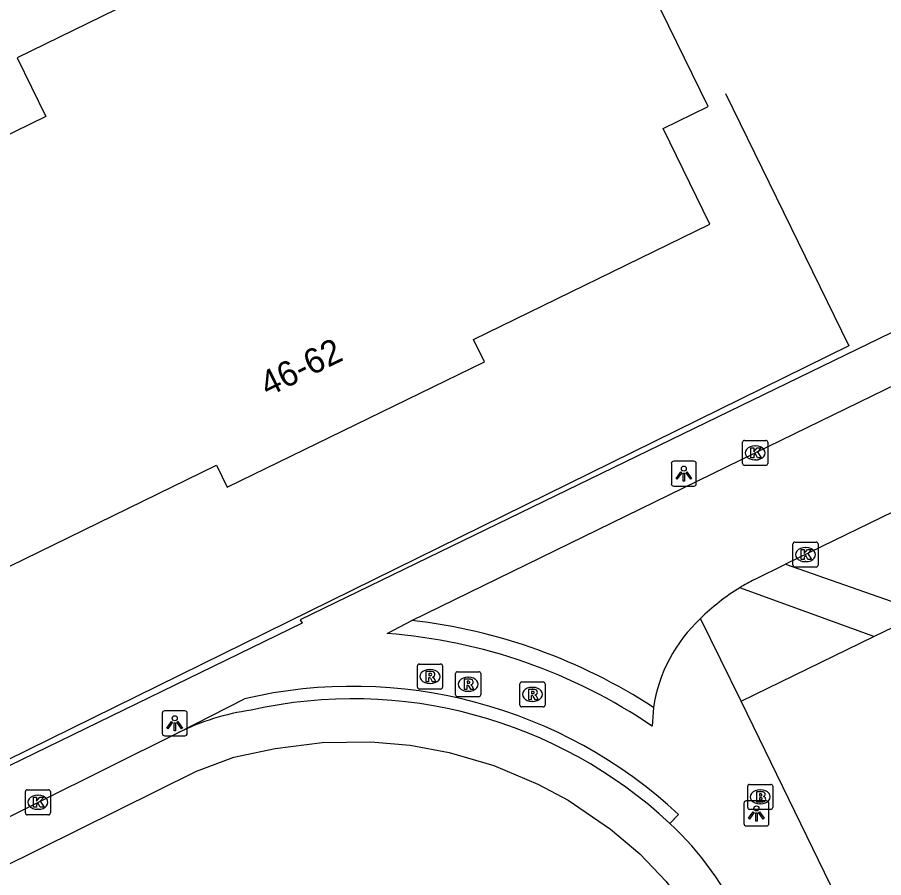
# Model space of a CAD drawing. Extents: x 160457 to 162082, y 388340 to 389736.
# Drawn here: x 161146.72 to 161181.31, y 389115.31 to 389149.66 of the extents above; entities that cross this region are included whole.
import ezdxf

# ---------------------------------------------------------------- set-up
doc = ezdxf.new("R2010")
doc.units = 0
for name, color, linetype in [('IMGEO_Brandkraan', 7, 'Continuous'), ('IMGEO_Groenvoorziening', 7, 'Continuous'), ('IMGEO_Hek', 7, 'Continuous'), ('IMGEO_Kolk', 7, 'Continuous'), ('IMGEO_Lichtpunt', 7, 'Continuous'), ('IMGEO_Pand', 7, 'Continuous'), ('IMGEO_Pand_nummerreeks', 7, 'Continuous'), ('IMGEO_Rijbaan_lokaal_gesloten', 7, 'Continuous'), ('IMGEO_Rijbaan_lokaal_open', 7, 'Continuous'), ('IMGEO_Rioolput', 7, 'Continuous'), ('IMGEO_Voetpad_open', 7, 'Continuous')]:
    doc.layers.add(name, color=color, linetype=linetype)

msp = doc.modelspace()

# ---------------------------------------------------------------- linework, layer by layer
at = {"layer": 'IMGEO_Brandkraan'}
for p, q in [((161175.884, 389118.111), (161175.884, 389118.963)), ((161175.959, 389119.037), (161176.811, 389119.037)), ((161176.885, 389118.963), (161176.885, 389118.111)), ((161176.372, 389118.817), (161176.397, 389118.817)), ((161176.395, 389118.257), (161176.37, 389118.257)), ((161176.811, 389118.037), (161175.959, 389118.037))]:
    msp.add_line(p, q, dxfattribs=at)
for points in [[(161175.884, 389118.111), (161175.884, 389118.963)], [(161175.959, 389119.037), (161176.811, 389119.037)], [(161176.885, 389118.963), (161176.885, 389118.111)], [(161176.232, 389118.737), (161176.232, 389118.337), (161176.445, 389118.337)], [(161176.463, 389118.737), (161176.232, 389118.737)], [(161176.411, 389118.656), (161176.357, 389118.656), (161176.357, 389118.58)], [(161176.357, 389118.58), (161176.41, 389118.58)], [(161176.419, 389118.504), (161176.357, 389118.504), (161176.357, 389118.423)], [(161176.357, 389118.423), (161176.419, 389118.423)], [(161176.811, 389118.037), (161175.959, 389118.037)]]:
    msp.add_lwpolyline(points, dxfattribs=at)
for centre, radius, start, end in [((161175.961, 389118.961), 0.0765, 91.552, 178.448), ((161175.961, 389118.961), 0.0765, 91.552, 178.448), ((161176.809, 389118.961), 0.0765, 1.552, 88.448), ((161176.809, 389118.961), 0.0765, 1.552, 88.448), ((161176.412, 389118.618), 0.0379, 267.8285, 90.9355), ((161176.42, 389118.463), 0.0404, 269.8759, 90.5077), ((161176.467, 389118.592), 0.145, 59.4692, 91.5367), ((161176.492, 389118.639), 0.0922, 285.5137, 58.1501), ((161176.497, 389118.447), 0.105, 301.3115, 78.989), ((161176.451, 389118.588), 0.251, 268.6676, 293.5347), ((161175.961, 389118.113), 0.0765, 181.552, 268.448), ((161175.961, 389118.113), 0.0765, 181.552, 268.448), ((161176.809, 389118.113), 0.0765, 271.552, 358.448), ((161176.809, 389118.113), 0.0765, 271.552, 358.448)]:
    msp.add_arc(centre, radius, start, end, dxfattribs=at)
for centre, major_axis, ratio, start_param, end_param in [((161176.371, 389118.537), (-0.387, 0.002), 0.722429, 4.712389, 7.853982), ((161176.396, 389118.537), (-0.39, 0.002), 0.717154, 1.570796, 4.712389)]:
    msp.add_ellipse(centre, major_axis=major_axis, ratio=ratio, start_param=start_param, end_param=end_param, dxfattribs=at)
at = {"layer": 'IMGEO_Groenvoorziening'}
msp.add_lwpolyline([(161175.619, 389122.358), (161180.923, 389124.934)], dxfattribs=at)
at = {"layer": 'IMGEO_Hek'}
msp.add_lwpolyline([(161175.003, 389146.619), (161179.918, 389136.541), (161146.296, 389119.983)], dxfattribs=at)
at = {"layer": 'IMGEO_Kolk'}
for p, q in [((161175.682, 389131.842), (161175.682, 389132.694)), ((161175.757, 389132.768), (161176.609, 389132.768)), ((161176.683, 389132.694), (161176.683, 389131.842)), ((161176.17, 389132.548), (161176.195, 389132.548)), ((161176.193, 389131.988), (161176.168, 389131.988)), ((161176.609, 389131.768), (161175.757, 389131.768)), ((161177.692, 389127.783), (161177.692, 389128.635)), ((161177.767, 389128.709), (161178.619, 389128.709)), ((161178.693, 389128.635), (161178.693, 389127.783)), ((161178.18, 389128.489), (161178.205, 389128.489)), ((161178.203, 389127.929), (161178.178, 389127.929)), ((161178.619, 389127.709), (161177.767, 389127.709)), ((161147.044, 389117.894), (161147.044, 389118.746)), ((161147.119, 389118.82), (161147.971, 389118.82)), ((161147.532, 389118.6), (161147.557, 389118.6)), ((161148.045, 389118.746), (161148.045, 389117.894)), ((161147.971, 389117.82), (161147.119, 389117.82)), ((161147.555, 389118.04), (161147.53, 389118.04))]:
    msp.add_line(p, q, dxfattribs=at)
for points in [[(161175.682, 389131.842), (161175.682, 389132.694)], [(161175.757, 389132.768), (161176.609, 389132.768)], [(161176.683, 389132.694), (161176.683, 389131.842)], [(161176.003, 389132.468), (161176.126, 389132.468), (161176.126, 389132.317), (161176.256, 389132.468), (161176.42, 389132.468), (161176.274, 389132.317), (161176.427, 389132.068), (161176.275, 389132.068), (161176.19, 389132.232), (161176.126, 389132.165), (161176.126, 389132.068), (161176.003, 389132.068), (161176.003, 389132.468)], [(161176.609, 389131.768), (161175.757, 389131.768)], [(161177.692, 389127.783), (161177.692, 389128.635)], [(161177.767, 389128.709), (161178.619, 389128.709)], [(161178.693, 389128.635), (161178.693, 389127.783)], [(161178.013, 389128.409), (161178.136, 389128.409), (161178.136, 389128.258), (161178.266, 389128.409), (161178.43, 389128.409), (161178.284, 389128.258), (161178.437, 389128.009), (161178.285, 389128.009), (161178.2, 389128.173), (161178.136, 389128.106), (161178.136, 389128.009), (161178.013, 389128.009), (161178.013, 389128.409)], [(161178.619, 389127.709), (161177.767, 389127.709)], [(161147.044, 389117.894), (161147.044, 389118.746)], [(161147.119, 389118.82), (161147.971, 389118.82)], [(161147.365, 389118.52), (161147.488, 389118.52), (161147.488, 389118.369), (161147.618, 389118.52), (161147.782, 389118.52), (161147.636, 389118.369), (161147.789, 389118.12), (161147.637, 389118.12), (161147.552, 389118.284), (161147.488, 389118.217), (161147.488, 389118.12), (161147.365, 389118.12), (161147.365, 389118.52)], [(161148.045, 389118.746), (161148.045, 389117.894)], [(161147.971, 389117.82), (161147.119, 389117.82)]]:
    msp.add_lwpolyline(points, dxfattribs=at)
for centre, start, end in [((161175.759, 389132.692), 91.552, 178.448), ((161175.759, 389132.692), 91.552, 178.448), ((161176.607, 389132.692), 1.552, 88.448), ((161176.607, 389132.692), 1.552, 88.448), ((161175.759, 389131.844), 181.552, 268.448), ((161175.759, 389131.844), 181.552, 268.448), ((161176.607, 389131.844), 271.552, 358.448), ((161176.607, 389131.844), 271.552, 358.448), ((161177.769, 389128.633), 91.552, 178.448), ((161177.769, 389128.633), 91.552, 178.448), ((161178.617, 389128.633), 1.552, 88.448), ((161178.617, 389128.633), 1.552, 88.448), ((161177.769, 389127.785), 181.552, 268.448), ((161177.769, 389127.785), 181.552, 268.448), ((161178.617, 389127.785), 271.552, 358.448), ((161178.617, 389127.785), 271.552, 358.448), ((161147.121, 389118.744), 91.552, 178.448), ((161147.121, 389118.744), 91.552, 178.448), ((161147.969, 389118.744), 1.552, 88.448), ((161147.969, 389118.744), 1.552, 88.448), ((161147.121, 389117.896), 181.552, 268.448), ((161147.121, 389117.896), 181.552, 268.448), ((161147.969, 389117.896), 271.552, 358.448), ((161147.969, 389117.896), 271.552, 358.448)]:
    msp.add_arc(centre, 0.0765, start, end, dxfattribs=at)
for centre, major_axis, ratio, start_param, end_param in [((161176.169, 389132.268), (-0.387, 0.002), 0.722429, 4.712389, 7.853982), ((161176.194, 389132.268), (-0.39, 0.002), 0.717154, 1.570796, 4.712389), ((161178.179, 389128.209), (-0.387, 0.002), 0.722429, 4.712389, 7.853982), ((161178.204, 389128.209), (-0.39, 0.002), 0.717154, 1.570796, 4.712389), ((161147.531, 389118.32), (-0.387, 0.002), 0.722429, 4.712389, 7.853982), ((161147.556, 389118.32), (-0.39, 0.002), 0.717154, 1.570796, 4.712389)]:
    msp.add_ellipse(centre, major_axis=major_axis, ratio=ratio, start_param=start_param, end_param=end_param, dxfattribs=at)
at = {"layer": 'IMGEO_Lichtpunt'}
for p, q in [((161172.835, 389131.843), (161172.835, 389131.036)), ((161172.835, 389131.843), (161172.835, 389131.036)), ((161173.737, 389131.938), (161172.929, 389131.938)), ((161173.737, 389131.938), (161172.929, 389131.938)), ((161173.831, 389131.036), (161173.831, 389131.843)), ((161173.831, 389131.036), (161173.831, 389131.843)), ((161172.929, 389130.942), (161173.737, 389130.942)), ((161172.929, 389130.942), (161173.737, 389130.942)), ((161153.41, 389121.973), (161152.602, 389121.973)), ((161153.41, 389121.973), (161152.602, 389121.973)), ((161152.508, 389121.878), (161152.508, 389121.071)), ((161152.508, 389121.878), (161152.508, 389121.071)), ((161153.504, 389121.071), (161153.504, 389121.878)), ((161153.504, 389121.071), (161153.504, 389121.878)), ((161152.602, 389120.977), (161153.41, 389120.977)), ((161152.602, 389120.977), (161153.41, 389120.977)), ((161175.732, 389118.28), (161175.732, 389117.473)), ((161175.732, 389118.28), (161175.732, 389117.473)), ((161176.634, 389118.375), (161175.826, 389118.375)), ((161176.634, 389118.375), (161175.826, 389118.375)), ((161176.728, 389117.473), (161176.728, 389118.28)), ((161176.728, 389117.473), (161176.728, 389118.28)), ((161175.826, 389117.379), (161176.634, 389117.379)), ((161175.826, 389117.379), (161176.634, 389117.379))]:
    msp.add_line(p, q, dxfattribs=at)
for points in [[(161173.209, 389131.507), (161173.248, 389131.479), (161173.06, 389131.217), (161173.022, 389131.244), (161173.209, 389131.507)], [(161173.311, 389131.459), (161173.358, 389131.459), (161173.358, 389131.137), (161173.311, 389131.137), (161173.311, 389131.459)], [(161173.421, 389131.479), (161173.459, 389131.506), (161173.646, 389131.244), (161173.607, 389131.216), (161173.421, 389131.479)], [(161152.882, 389121.542), (161152.921, 389121.514), (161152.733, 389121.252), (161152.695, 389121.279), (161152.882, 389121.542)], [(161152.984, 389121.494), (161153.031, 389121.494), (161153.031, 389121.172), (161152.984, 389121.172), (161152.984, 389121.494)], [(161153.094, 389121.514), (161153.132, 389121.541), (161153.319, 389121.279), (161153.28, 389121.251), (161153.094, 389121.514)], [(161176.106, 389117.944), (161176.145, 389117.916), (161175.957, 389117.654), (161175.919, 389117.681), (161176.106, 389117.944)], [(161176.208, 389117.896), (161176.255, 389117.896), (161176.255, 389117.574), (161176.208, 389117.574), (161176.208, 389117.896)], [(161176.318, 389117.916), (161176.356, 389117.943), (161176.543, 389117.681), (161176.504, 389117.653), (161176.318, 389117.916)]]:
    msp.add_lwpolyline(points, dxfattribs=at)
for centre in [(161173.334, 389131.641), (161153.007, 389121.676), (161176.231, 389118.078)]:
    msp.add_circle(centre, 0.0994, dxfattribs=at)
for centre, start, end in [((161172.929, 389131.843), 90, 180), ((161172.929, 389131.843), 90, 180), ((161173.737, 389131.843), 0, 90), ((161173.737, 389131.843), 0, 90), ((161172.929, 389131.036), 180, 270), ((161172.929, 389131.036), 180, 270), ((161173.737, 389131.036), 270, 0), ((161173.737, 389131.036), 270, 360), ((161152.602, 389121.878), 90, 180), ((161152.602, 389121.878), 90, 180), ((161153.41, 389121.878), 0, 90), ((161153.41, 389121.878), 0, 90), ((161152.602, 389121.071), 180, 270), ((161152.602, 389121.071), 180, 270), ((161153.41, 389121.071), 270, 0), ((161153.41, 389121.071), 270, 360), ((161175.826, 389118.28), 90, 180), ((161175.826, 389118.28), 90, 180), ((161176.634, 389118.28), 0, 90), ((161176.634, 389118.28), 0, 90), ((161175.826, 389117.473), 180, 270), ((161175.826, 389117.473), 180, 270), ((161176.634, 389117.473), 270, 0), ((161176.634, 389117.473), 270, 360)]:
    msp.add_arc(centre, 0.0946, start, end, dxfattribs=at)
at = {"layer": 'IMGEO_Pand'}
msp.add_lwpolyline([(161172.11, 389150.592), (161171.222, 389152.407), (161169.409, 389151.521), (161167.544, 389155.334), (161158.123, 389150.724), (161156.982, 389153.057), (161151.211, 389150.233), (161146.719, 389148.035), (161147.86, 389145.702), (161138.44, 389141.093), (161140.305, 389137.28), (161138.484, 389136.389), (161141.561, 389130.1), (161143.383, 389130.989), (161145.244, 389127.175), (161154.668, 389131.774), (161155.097, 389130.895), (161165.373, 389135.91), (161164.942, 389136.79), (161174.37, 389141.405), (161172.504, 389145.218), (161174.308, 389146.1), (161172.11, 389150.592)], dxfattribs=at)
at = {"layer": 'IMGEO_Rijbaan_lokaal_gesloten'}
for points in [[(161146.191, 389117.644), (161146.445, 389117.764), (161147.545, 389118.319), (161153.135, 389121.097)], [(161139.768, 389112.577), (161153.871, 389119.564), (161155.364, 389120.125), (161157.021, 389120.462), (161158.9, 389120.708), (161160.83, 389120.736), (161162.406, 389120.597), (161163.964, 389120.308), (161165.748, 389119.788), (161167.503, 389119.051), (161168.711, 389118.406), (161170.409, 389117.251), (161171.58, 389116.267), (161172.628, 389115.157), (161173.22, 389114.375), (161173.732, 389113.503), (161180.12, 389100.436)]]:
    msp.add_lwpolyline(points, dxfattribs=at)
for centre, radius, start, end in [((161160.124, 389103.876), 18.575, 47.0561, 102.646), ((161157.437, 389112.355), 9.743, 98.1342, 116.2007), ((161164.48, 389108.503), 12.22, 23.7684, 47.2265)]:
    msp.add_arc(centre, radius, start, end, dxfattribs=at)
at = {"layer": 'IMGEO_Rijbaan_lokaal_open'}
for points in [[(161162.477, 389125.579), (161176.183, 389132.267), (161187.058, 389137.562)], [(161194.148, 389135.969), (161177.397, 389127.824)], [(161176.157, 389127.221), (161177.397, 389127.824)]]:
    msp.add_lwpolyline(points, dxfattribs=at)
for centre, radius, start, end in [((161180.127, 389119.536), 8.649, 117.3227, 121.833), ((161180.229, 389119.325), 8.883, 121.6721, 134.5714), ((161159.96, 389103.458), 22.264, 56.8824, 83.5085), ((161178.177, 389121.18), 6.124, 133.0776, 171.3135)]:
    msp.add_arc(centre, radius, start, end, dxfattribs=at)
at = {"layer": 'IMGEO_Rioolput'}
for p, q in [((161162.697, 389122.915), (161162.697, 389123.767)), ((161162.772, 389123.841), (161163.624, 389123.841)), ((161163.698, 389123.767), (161163.698, 389122.915)), ((161163.185, 389123.621), (161163.21, 389123.621)), ((161164.223, 389122.606), (161164.223, 389123.458)), ((161164.298, 389123.532), (161165.15, 389123.532)), ((161165.224, 389123.458), (161165.224, 389122.606)), ((161163.208, 389123.061), (161163.183, 389123.061)), ((161164.711, 389123.312), (161164.736, 389123.312)), ((161166.79, 389122.202), (161166.79, 389123.054)), ((161166.865, 389123.128), (161167.717, 389123.128)), ((161167.791, 389123.054), (161167.791, 389122.202)), ((161163.624, 389122.841), (161162.772, 389122.841)), ((161164.734, 389122.752), (161164.709, 389122.752)), ((161167.278, 389122.908), (161167.303, 389122.908)), ((161165.15, 389122.532), (161164.298, 389122.532)), ((161167.301, 389122.348), (161167.276, 389122.348)), ((161167.717, 389122.128), (161166.865, 389122.128))]:
    msp.add_line(p, q, dxfattribs=at)
for points in [[(161162.697, 389122.915), (161162.697, 389123.767)], [(161162.772, 389123.841), (161163.624, 389123.841)], [(161163.698, 389123.767), (161163.698, 389122.915)], [(161163.286, 389123.539), (161163.034, 389123.541), (161163.034, 389123.141)], [(161163.212, 389123.46), (161163.158, 389123.46), (161163.158, 389123.379)], [(161163.158, 389123.379), (161163.21, 389123.379)], [(161164.223, 389122.606), (161164.223, 389123.458)], [(161164.298, 389123.532), (161165.15, 389123.532)], [(161165.224, 389123.458), (161165.224, 389122.606)], [(161163.034, 389123.141), (161163.158, 389123.141), (161163.158, 389123.303), (161163.169, 389123.303)], [(161163.216, 389123.274), (161163.287, 389123.141), (161163.427, 389123.141), (161163.362, 389123.267)], [(161164.812, 389123.23), (161164.56, 389123.232), (161164.56, 389122.832)], [(161164.56, 389122.832), (161164.684, 389122.832), (161164.684, 389122.994), (161164.695, 389122.994)], [(161164.738, 389123.151), (161164.684, 389123.151), (161164.684, 389123.07)], [(161164.684, 389123.07), (161164.736, 389123.07)], [(161166.79, 389122.202), (161166.79, 389123.054)], [(161166.865, 389123.128), (161167.717, 389123.128)], [(161167.791, 389123.054), (161167.791, 389122.202)], [(161163.624, 389122.841), (161162.772, 389122.841)], [(161164.742, 389122.965), (161164.813, 389122.832), (161164.953, 389122.832), (161164.888, 389122.958)], [(161167.379, 389122.826), (161167.127, 389122.828), (161167.127, 389122.428)], [(161167.305, 389122.747), (161167.251, 389122.747), (161167.251, 389122.666)], [(161167.251, 389122.666), (161167.303, 389122.666)], [(161165.15, 389122.532), (161164.298, 389122.532)], [(161167.127, 389122.428), (161167.251, 389122.428), (161167.251, 389122.59), (161167.262, 389122.59)], [(161167.309, 389122.561), (161167.38, 389122.428), (161167.52, 389122.428), (161167.455, 389122.554)], [(161167.717, 389122.128), (161166.865, 389122.128)]]:
    msp.add_lwpolyline(points, dxfattribs=at)
for centre, radius, start, end in [((161162.774, 389123.765), 0.0765, 91.552, 178.448), ((161162.774, 389123.765), 0.0765, 91.552, 178.448), ((161163.622, 389123.765), 0.0765, 1.552, 88.448), ((161163.622, 389123.765), 0.0765, 1.552, 88.448), ((161163.194, 389123.568), 0.19, 274.7715, 282.9687), ((161163.218, 389123.364), 0.0964, 77.0061, 93.1865), ((161163.232, 389123.421), 0.0378, 276.6634, 79.6772), ((161163.285, 389123.429), 0.109, 350.3612, 89.416), ((161163.283, 389123.429), 0.112, 277.5842, 350.9817), ((161164.3, 389123.456), 0.0765, 91.552, 178.448), ((161164.3, 389123.456), 0.0765, 91.552, 178.448), ((161165.148, 389123.456), 0.0765, 1.552, 88.448), ((161165.148, 389123.456), 0.0765, 1.552, 88.448), ((161163.168, 389123.25), 0.0533, 26.0293, 88.6989), ((161163.267, 389123.214), 0.108, 29.5134, 73.7905), ((161164.694, 389122.941), 0.0533, 26.0293, 88.6989), ((161164.72, 389123.259), 0.19, 274.7715, 282.9687), ((161164.744, 389123.055), 0.0964, 77.0061, 93.1865), ((161164.758, 389123.112), 0.0378, 276.6634, 79.6772), ((161164.811, 389123.12), 0.109, 350.3612, 89.416), ((161164.809, 389123.12), 0.112, 277.5842, 350.9817), ((161164.793, 389122.905), 0.108, 29.5134, 73.7905), ((161166.867, 389123.052), 0.0765, 91.552, 178.448), ((161166.867, 389123.052), 0.0765, 91.552, 178.448), ((161167.715, 389123.052), 0.0765, 1.552, 88.448), ((161167.715, 389123.052), 0.0765, 1.552, 88.448), ((161162.774, 389122.917), 0.0765, 181.552, 268.448), ((161162.774, 389122.917), 0.0765, 181.552, 268.448), ((161163.622, 389122.917), 0.0765, 271.552, 358.448), ((161163.622, 389122.917), 0.0765, 271.552, 358.448), ((161167.287, 389122.855), 0.19, 274.7715, 282.9687), ((161167.311, 389122.651), 0.0964, 77.0061, 93.1865), ((161167.325, 389122.708), 0.0378, 276.6634, 79.6772), ((161167.378, 389122.716), 0.109, 350.3612, 89.416), ((161167.376, 389122.716), 0.112, 277.5842, 350.9817), ((161164.3, 389122.608), 0.0765, 181.552, 268.448), ((161164.3, 389122.608), 0.0765, 181.552, 268.448), ((161165.148, 389122.608), 0.0765, 271.552, 358.448), ((161165.148, 389122.608), 0.0765, 271.552, 358.448), ((161167.261, 389122.537), 0.0533, 26.0293, 88.6989), ((161167.36, 389122.501), 0.108, 29.5134, 73.7905), ((161166.867, 389122.204), 0.0765, 181.552, 268.448), ((161166.867, 389122.204), 0.0765, 181.552, 268.448), ((161167.715, 389122.204), 0.0765, 271.552, 358.448), ((161167.715, 389122.204), 0.0765, 271.552, 358.448)]:
    msp.add_arc(centre, radius, start, end, dxfattribs=at)
for centre, major_axis, ratio, start_param, end_param in [((161163.184, 389123.341), (-0.387, 0.002), 0.722429, 4.712389, 7.853982), ((161163.209, 389123.341), (-0.39, 0.002), 0.717154, 1.570796, 4.712389), ((161164.71, 389123.032), (-0.387, 0.002), 0.722429, 4.712389, 7.853982), ((161164.735, 389123.032), (-0.39, 0.002), 0.717154, 1.570796, 4.712389), ((161167.277, 389122.628), (-0.387, 0.002), 0.722429, 4.712389, 7.853982), ((161167.302, 389122.628), (-0.39, 0.002), 0.717154, 1.570796, 4.712389)]:
    msp.add_ellipse(centre, major_axis=major_axis, ratio=ratio, start_param=start_param, end_param=end_param, dxfattribs=at)
at = {"layer": 'IMGEO_Voetpad_open'}
for points in [[(161186.247, 389139.313), (161158.013, 389125.603), (161158.095, 389125.475), (161146.4, 389119.773)], [(161177.397, 389127.824), (161182.902, 389125.895)], [(161180.923, 389124.934), (161175.565, 389126.885)], [(161180.923, 389124.934), (161182.902, 389125.895)], [(161161.491, 389125.06), (161162.477, 389125.579)], [(161175.619, 389122.358), (161173.995, 389125.653)], [(161153.135, 389121.097), (161155.787, 389122.451)], [(161206.581, 389058.911), (161179.667, 389114.041), (161175.619, 389122.358)], [(161172.124, 389122.105), (161172.065, 389121.366)], [(161173.126, 389117.833), (161172.779, 389117.473)]]:
    msp.add_lwpolyline(points, dxfattribs=at)
for centre, radius, start, end in [((161159.822, 389103.302), 21.822, 55.8724, 85.6141), ((161160.124, 389103.874), 19.076, 47.0321, 103.1405)]:
    msp.add_arc(centre, radius, start, end, dxfattribs=at)

# ---------------------------------------------------------------- texts
at = {"layer": 'IMGEO_Pand_nummerreeks'}
msp.add_text('46-62', height=1, rotation=26.0138, dxfattribs=at).set_placement((161156.722, 389134.492))

doc.saveas('drawing.dxf')
